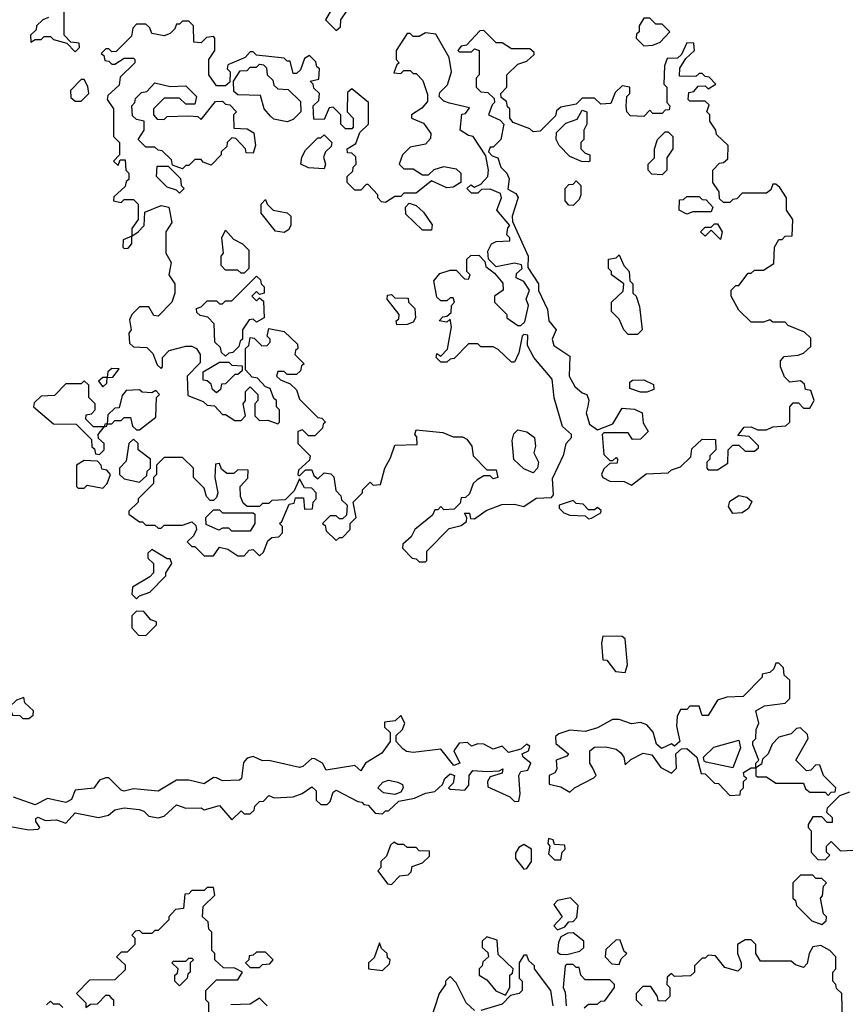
# Model space of a CAD drawing. Extents: x 2769579 to 2883812, y 684207 to 828660.
# Tile 394 of 505: x 2846955 to 2849641, y 778040 to 781245. Entities that reach past the tile are written whole.
import ezdxf

# ---------------------------------------------------------------- set-up
doc = ezdxf.new("R2010")
doc.units = 0

msp = doc.modelspace()

# ---------------------------------------------------------------- linework, layer by layer
at = {"layer": '0CON02XD'}
for points in [[(2847048.3, 781251.7), (2847030, 781245), (2847010, 781225), (2847008.3, 781211.7), (2846990, 781195), (2846991.7, 781171.7), (2847005, 781180), (2847025, 781180), (2847035, 781190), (2847055, 781190), (2847065, 781180), (2847108.3, 781168.3), (2847135, 781140), (2847150, 781155), (2847148.3, 781168.3), (2847121.7, 781171.7), (2847100, 781195), (2847100, 781285)], [(2847985, 781210), (2847998.3, 781221.7), (2848000, 781245), (2848020, 781275), (2848015, 781300), (2847981.7, 781298.3), (2847950, 781245), (2847985, 781210)], [(2848275, 779480), (2848280, 779485), (2848280, 779515), (2848351.7, 779588.3), (2848391.7, 779598.3), (2848408.3, 779611.7), (2848410, 779625), (2848401.7, 779638.3), (2848418.3, 779638.3), (2848421.7, 779621.7), (2848435, 779620), (2848473, 779647), (2848523, 779667), (2848565, 779667.5), (2848595, 779660), (2848635, 779687.5), (2848685, 779690), (2848691.7, 779698.3), (2848688.3, 779751.7), (2848725, 779830), (2848732.5, 779865), (2848750, 779885), (2848750, 779895), (2848720.6, 779920.6), (2848693.6, 780013.6), (2848686.7, 780075), (2848627.5, 780145), (2848607.5, 780185), (2848608.3, 780218.3), (2848595, 780220), (2848590, 780215), (2848579.3, 780160.7), (2848565, 780130), (2848555, 780130), (2848511.7, 780171.7), (2848495, 780180), (2848455, 780180), (2848445, 780190), (2848415, 780190), (2848368.3, 780141.7), (2848355, 780140), (2848345, 780130), (2848325, 780130), (2848310, 780145), (2848311.7, 780158.3), (2848325, 780150), (2848347, 780173), (2848360, 780245), (2848355, 780270), (2848345, 780260), (2848320, 780265), (2848331.7, 780278.3), (2848345, 780280), (2848358.3, 780291.7), (2848360, 780315), (2848370, 780325), (2848365, 780340), (2848355, 780340), (2848345, 780330), (2848325, 780330), (2848311.7, 780341.7), (2848302.5, 780395), (2848321.7, 780418.3), (2848355, 780430), (2848375, 780430), (2848401.7, 780401.7), (2848415, 780400), (2848420, 780415), (2848410, 780425), (2848410, 780465), (2848423, 780477), (2848448.3, 780478.3), (2848468.3, 780458.3), (2848471.7, 780441.7), (2848500, 780420), (2848527, 780387), (2848527.5, 780365), (2848500, 780345), (2848500, 780325), (2848540, 780285), (2848540, 780275), (2848575, 780250), (2848585, 780250), (2848598.3, 780261.7), (2848610, 780315), (2848602.5, 780335), (2848613.3, 780365), (2848595, 780393.3), (2848570, 780405), (2848571.7, 780418.3), (2848590, 780435), (2848587, 780447), (2848565, 780452.5), (2848505, 780440), (2848480, 780465), (2848478.3, 780491.7), (2848490, 780515), (2848505, 780522.5), (2848550, 780525), (2848550, 780535), (2848540, 780545), (2848543, 780567), (2848550, 780575), (2848507.5, 780625), (2848522.5, 780665), (2848519.3, 780679.3), (2848485, 780693.8), (2848457.5, 780692.5), (2848445, 780680), (2848425, 780680), (2848410, 780695), (2848423, 780707), (2848435, 780700), (2848455, 780710), (2848477.5, 780735), (2848480, 780755), (2848471.7, 780801.7), (2848430, 780865), (2848415, 780867.5), (2848387.5, 780885), (2848393, 780937), (2848405, 780940), (2848418.3, 780958.3), (2848353, 780973), (2848335, 780980), (2848320, 780995), (2848321.7, 781008.3), (2848347, 781033), (2848360, 781075), (2848351.7, 781121.7), (2848308.3, 781198.3), (2848275, 781202.5), (2848255, 781190), (2848235, 781190), (2848225, 781200), (2848215, 781200), (2848180, 781145), (2848180, 781115), (2848190, 781105), (2848181.7, 781098.3), (2848171.7, 781071.7), (2848195, 781070), (2848205, 781080), (2848225, 781080), (2848235, 781070), (2848245, 781070), (2848267, 781047), (2848281.7, 781001.7), (2848281.7, 780978.3), (2848263, 780957), (2848230, 780935), (2848230, 780925), (2848268.3, 780908.3), (2848292.5, 780875), (2848291.7, 780858.3), (2848275, 780840), (2848225, 780830), (2848200, 780805), (2848190, 780775), (2848205, 780760), (2848235, 780760), (2848265, 780740), (2848285, 780740), (2848303, 780757), (2848335, 780767.5), (2848375, 780760), (2848390, 780745), (2848390, 780715), (2848365, 780700), (2848345, 780697.5), (2848295, 780720), (2848245, 780680), (2848205, 780680), (2848195, 780670), (2848175, 780670), (2848145, 780650), (2848131.7, 780651.7), (2848120, 780665), (2848120, 780675), (2848088.3, 780708.3), (2848081.7, 780708.3), (2848065, 780690), (2848045, 780690), (2848020, 780715), (2848020, 780735), (2848038.3, 780751.7), (2848040, 780765), (2848050, 780775), (2848048.3, 780798.3), (2848035, 780810), (2848021.7, 780811.7), (2848020, 780825), (2848048.3, 780841.7), (2848061.7, 780878.3), (2848090, 780905), (2848090, 780975), (2848035, 781020), (2848021.7, 781008.3), (2848020, 780945), (2848040, 780925), (2848040, 780895), (2848035, 780890), (2848015, 780890), (2848000, 780905), (2848000, 780935), (2847975, 780960), (2847961.7, 780958.3), (2847945, 780920), (2847911.7, 780921.7), (2847910, 780965), (2847928.3, 780981.7), (2847930, 781005), (2847911.7, 781021.7), (2847910, 781035), (2847900, 781045), (2847928.3, 781051.7), (2847930, 781085), (2847921.7, 781091.7), (2847918.3, 781108.3), (2847898.3, 781128.3), (2847881.7, 781118.3), (2847868.3, 781081.7), (2847855, 781070), (2847845, 781070), (2847835, 781110), (2847825, 781110), (2847815, 781120), (2847725, 781130), (2847715, 781140), (2847705, 781140), (2847688.3, 781121.7), (2847631.7, 781098.3), (2847630, 781085), (2847640, 781075), (2847638.3, 781041.7), (2847625, 781030), (2847595, 781030), (2847570, 781065), (2847570, 781115), (2847590, 781145), (2847590, 781185), (2847585, 781190), (2847563, 781187), (2847545, 781170), (2847521.7, 781171.7), (2847520, 781225), (2847505, 781240), (2847485, 781240), (2847475, 781230), (2847465, 781230), (2847460, 781215), (2847445, 781200), (2847425, 781192.5), (2847385, 781200), (2847378.3, 781218.3), (2847365, 781230), (2847335, 781230), (2847323, 781217), (2847318.3, 781191.7), (2847268.3, 781141.7), (2847255, 781140), (2847245, 781150), (2847235, 781150), (2847220, 781135), (2847228.3, 781128.3), (2847231.7, 781111.7), (2847245, 781110), (2847255, 781100), (2847265, 781100), (2847295, 781120), (2847325, 781120), (2847330, 781115), (2847330, 781105), (2847281.7, 781058.3), (2847278.3, 781031.7), (2847241.7, 780998.3), (2847240, 780985), (2847260, 780955), (2847260, 780865), (2847280, 780845), (2847280, 780805), (2847260, 780785), (2847275, 780770), (2847281.7, 780788.3), (2847298.3, 780788.3), (2847300, 780755), (2847310, 780745), (2847310, 780725), (2847301.7, 780718.3), (2847298.3, 780701.7), (2847261.7, 780668.3), (2847260, 780655), (2847285, 780650), (2847295, 780660), (2847325, 780660), (2847340, 780645), (2847340, 780595), (2847320, 780565), (2847320, 780540), (2847291.7, 780528.3), (2847290, 780505), (2847295, 780500), (2847308.3, 780501.7), (2847320, 780515), (2847320, 780540), (2847340, 780555), (2847360, 780575), (2847361.7, 780618.3), (2847415, 780640), (2847440, 780635), (2847450, 780585), (2847430, 780555), (2847430, 780485), (2847447.5, 780455), (2847440, 780415), (2847460, 780385), (2847460, 780355), (2847450, 780325), (2847405, 780280), (2847391.7, 780281.7), (2847375, 780310), (2847345, 780310), (2847320, 780285), (2847312.5, 780267.5), (2847317.5, 780235), (2847310, 780225), (2847311.7, 780191.7), (2847325, 780180), (2847368.3, 780178.3), (2847388.3, 780158.3), (2847401.7, 780121.7), (2847415, 780110), (2847420, 780115), (2847420, 780145), (2847441.7, 780168.3), (2847495, 780182.5), (2847515, 780182.5), (2847530, 780175), (2847542.5, 780155), (2847541.7, 780128.3), (2847500, 780085), (2847501.7, 780021.7), (2847551.7, 780001.7), (2847565, 779990), (2847588.3, 779988.3), (2847615, 779960), (2847625, 779960), (2847655, 779940), (2847675, 779940), (2847690, 779955), (2847682.5, 779995), (2847690, 780005), (2847690, 780035), (2847705, 780050), (2847730, 780025), (2847730, 780005), (2847720, 779995), (2847720, 779955), (2847735, 779940), (2847761.7, 779941.7), (2847795, 779930), (2847800, 779935), (2847800, 779975), (2847790, 779985), (2847790, 780005), (2847781.7, 780011.7), (2847770, 780045), (2847755, 780050), (2847728.3, 780078.3), (2847711.7, 780081.7), (2847690, 780105), (2847690, 780175), (2847700, 780185), (2847705, 780210), (2847718.3, 780208.3), (2847743, 780183), (2847760, 780185), (2847770, 780195), (2847770, 780205), (2847760, 780215), (2847765, 780240), (2847815, 780230), (2847858.3, 780188.3), (2847860, 780175), (2847851.7, 780168.3), (2847850, 780155), (2847880, 780125), (2847871.7, 780118.3), (2847868.3, 780101.7), (2847855, 780090), (2847825, 780090), (2847815, 780100), (2847795, 780100), (2847790, 780085), (2847803, 780073), (2847835, 780060), (2847855, 780040), (2847865, 780010), (2847925, 779950), (2847938.3, 779948.3), (2847950, 779935), (2847941.7, 779928.3), (2847940, 779915), (2847915, 779890), (2847895, 779890), (2847875, 779910), (2847860, 779905), (2847860, 779865), (2847900, 779825), (2847898.3, 779811.7), (2847861.7, 779778.3), (2847860, 779765), (2847865, 779760), (2847885, 779780), (2847905, 779780), (2847911.7, 779761.7), (2847925, 779750), (2847945, 779770), (2847967, 779767), (2847977, 779757), (2847983, 779713), (2848000, 779695), (2848001.7, 779681.7), (2848020, 779665), (2848018.3, 779631.7), (2848005, 779620), (2847995, 779620), (2847985, 779630), (2847965, 779630), (2847940, 779605), (2847948.3, 779598.3), (2847951.7, 779581.7), (2847985, 779550), (2847995, 779560), (2848005, 779560), (2848030, 779585), (2848030, 779605), (2848050, 779625), (2848040, 779675), (2848070, 779705), (2848070, 779715), (2848095, 779740), (2848105, 779730), (2848128.3, 779731.7), (2848142.5, 779785), (2848161.7, 779818.3), (2848175, 779860), (2848248.3, 779861.7), (2848247, 779887), (2848240, 779895), (2848245, 779910), (2848331.7, 779901.7), (2848365, 779886.7), (2848395, 779887.5), (2848409.3, 779879.3), (2848426.4, 779856.4), (2848430, 779825), (2848475, 779780), (2848505, 779780), (2848510, 779755), (2848495, 779750), (2848485, 779760), (2848465, 779760), (2848443, 779747), (2848430, 779735), (2848418.3, 779701.7), (2848405, 779690), (2848391.7, 779688.3), (2848388.3, 779671.7), (2848368.3, 779651.7), (2848335, 779650), (2848325, 779660), (2848315, 779650), (2848305, 779650), (2848298.3, 779631.7), (2848240, 779585), (2848228.3, 779561.7), (2848201.7, 779538.3), (2848200, 779525), (2848231.7, 779491.7), (2848245, 779490), (2848255, 779480), (2848275, 779480)], [(2848985, 781160), (2849015, 781162.5), (2849038.3, 781171.7), (2849070, 781205), (2849045, 781230), (2849025, 781230), (2849005, 781250), (2848985, 781250), (2848970, 781225), (2848970, 781205), (2848961.7, 781198.3), (2848960, 781185), (2848985, 781160)], [(2848945, 779730), (2848993, 779767), (2849065, 779770), (2849075, 779780), (2849105, 779790), (2849138.3, 779821.7), (2849141.7, 779848.3), (2849175, 779880), (2849218.3, 779878.3), (2849220, 779845), (2849200, 779825), (2849200, 779815), (2849190, 779805), (2849190, 779785), (2849195, 779780), (2849225, 779780), (2849258.3, 779801.7), (2849260, 779845), (2849275, 779860), (2849295, 779860), (2849315, 779840), (2849345, 779840), (2849358.3, 779851.7), (2849358.3, 779858.3), (2849328.3, 779888.3), (2849291.7, 779891.7), (2849311.7, 779918.3), (2849335, 779920), (2849355, 779910), (2849385, 779910), (2849405, 779920), (2849447, 779923), (2849460, 779935), (2849460, 779985), (2849471.7, 779998.3), (2849488.3, 779998.3), (2849505, 779980), (2849525, 779980), (2849540, 780005), (2849528.3, 780038.3), (2849511.7, 780041.7), (2849508.3, 780058.3), (2849495, 780070), (2849460, 780065), (2849443, 780083), (2849430, 780115), (2849430, 780135), (2849441.7, 780148.3), (2849487, 780153), (2849505, 780160), (2849528.3, 780181.7), (2849528.3, 780208.3), (2849508.3, 780228.3), (2849455, 780250), (2849445, 780260), (2849405, 780260), (2849395, 780267.5), (2849375, 780260), (2849335, 780260), (2849295, 780300), (2849270, 780345), (2849270, 780365), (2849285, 780380), (2849295, 780380), (2849325, 780420), (2849335, 780420), (2849345, 780430), (2849375, 780430), (2849408.3, 780451.7), (2849410, 780505), (2849425, 780530), (2849435, 780530), (2849445, 780540), (2849468.3, 780541.7), (2849470, 780595), (2849450, 780625), (2849450, 780665), (2849428.3, 780698.3), (2849415, 780710), (2849405, 780710), (2849398.3, 780691.7), (2849385, 780680), (2849305, 780680), (2849288.3, 780661.7), (2849275, 780660), (2849265, 780650), (2849245, 780650), (2849231.7, 780661.7), (2849230, 780685), (2849210, 780715), (2849210, 780755), (2849231.7, 780778.3), (2849245, 780780), (2849258.3, 780791.7), (2849260, 780835), (2849221.7, 780871.7), (2849220, 780885), (2849200, 780915), (2849200, 780935), (2849190, 780945), (2849198.3, 780968.3), (2849185, 780980), (2849135, 780980), (2849130, 780985), (2849131.7, 781008.3), (2849148.3, 781011.7), (2849161.7, 781028.3), (2849185, 781030), (2849195, 781020), (2849220, 781035), (2849198.3, 781058.3), (2849185, 781060), (2849175, 781070), (2849165, 781070), (2849155, 781060), (2849101.7, 781061.7), (2849103, 781087), (2849121.7, 781118.3), (2849150, 781145), (2849148.3, 781168.3), (2849125, 781170), (2849108.3, 781131.7), (2849095, 781120), (2849061.7, 781118.3), (2849052.5, 781095), (2849050, 781035), (2849060, 781025), (2849060, 780975), (2849070, 780965), (2849068.3, 780951.7), (2849055, 780950), (2849045, 780940), (2849015, 780940), (2849005, 780950), (2848985, 780930), (2848941.7, 780931.7), (2848930, 780945), (2848927.5, 780965), (2848930, 780995), (2848940, 781005), (2848940, 781025), (2848915, 781030), (2848891.7, 781008.3), (2848878.3, 780971.7), (2848845, 780970), (2848825, 780990), (2848785, 780990), (2848765, 780970), (2848715, 780960), (2848701.7, 780948.3), (2848698.3, 780931.7), (2848648.3, 780881.7), (2848625, 780880), (2848615, 780890), (2848560.7, 780910.7), (2848550, 780925), (2848550, 780955), (2848541.7, 780961.7), (2848538.3, 780978.3), (2848521.7, 780991.7), (2848520, 781005), (2848540, 781025), (2848540, 781065), (2848575, 781100), (2848605, 781110), (2848628.3, 781131.7), (2848628.3, 781138.3), (2848615, 781150), (2848555, 781150), (2848525, 781170), (2848505, 781170), (2848465, 781210), (2848451.7, 781208.3), (2848408.3, 781161.7), (2848391.7, 781158.3), (2848380, 781145), (2848385, 781140), (2848425, 781140), (2848435, 781150), (2848450, 781145), (2848450, 781065), (2848440, 781055), (2848440, 781025), (2848455, 781010), (2848478.3, 781008.3), (2848498.3, 780988.3), (2848500, 780975), (2848491.7, 780968.3), (2848480, 780935), (2848518.3, 780918.3), (2848530, 780905), (2848520, 780855), (2848495, 780830), (2848485, 780830), (2848480, 780815), (2848491.7, 780801.7), (2848510, 780795), (2848520, 780765), (2848540, 780745), (2848547, 780727), (2848543, 780693), (2848569.3, 780679.3), (2848576.4, 780666.4), (2848557.5, 780605), (2848558.3, 780588.3), (2848608.8, 780475), (2848608.3, 780438.3), (2848642.5, 780385), (2848643, 780363), (2848671.7, 780301.7), (2848676.7, 780265), (2848700, 780235), (2848686.7, 780205), (2848692.5, 780185), (2848745, 780150), (2848742.5, 780085), (2848760.7, 780050.7), (2848785, 780030), (2848800, 780025), (2848806.7, 780006.7), (2848803, 779987), (2848797.5, 779965), (2848808.3, 779928.3), (2848835, 779910), (2848885, 779930), (2848915, 779980), (2848955, 779977.5), (2848980, 779965), (2848983, 779933), (2849000, 779905), (2848975, 779880), (2848948.3, 779878.3), (2848935, 779900), (2848855, 779900), (2848850, 779895), (2848855, 779830), (2848875, 779810), (2848885, 779810), (2848895, 779820), (2848900, 779815), (2848898.3, 779801.7), (2848875, 779800), (2848855, 779782.5), (2848847.5, 779765), (2848852.5, 779755), (2848875, 779742.5), (2848921.7, 779741.7), (2848945, 779730)], [(2847825, 780912.5), (2847781.2, 780921.2), (2847770.7, 780930.7), (2847750, 780955), (2847738.3, 780998.3), (2847665, 781000), (2847651.7, 781011.7), (2847650, 781045), (2847671.7, 781078.3), (2847695, 781080), (2847705, 781090), (2847725, 781090), (2847735, 781100), (2847748.3, 781098.3), (2847758.3, 781088.3), (2847760, 781065), (2847778.3, 781048.3), (2847781.7, 781031.7), (2847795, 781020), (2847828.3, 781018.3), (2847868.3, 780978.3), (2847870, 780945), (2847845, 780920), (2847825, 780912.5)], [(2847155, 780980), (2847180, 781005), (2847177, 781027), (2847165, 781050), (2847155, 781050), (2847120, 781015), (2847121.7, 780991.7), (2847135, 780980), (2847155, 780980)], [(2847485, 780760), (2847451.7, 780771.7), (2847448.3, 780788.3), (2847418.3, 780818.3), (2847405, 780820), (2847395, 780830), (2847365, 780830), (2847340, 780855), (2847360, 780885), (2847360, 780915), (2847335, 780920), (2847321.7, 780931.7), (2847320, 780965), (2847330, 780975), (2847331.7, 780988.3), (2847351.7, 781008.3), (2847368.3, 781011.7), (2847395, 781040), (2847445, 781027.5), (2847495, 781030), (2847530, 780995), (2847525, 780970), (2847495, 780970), (2847475, 780990), (2847425, 780990), (2847390, 780955), (2847390, 780935), (2847401.7, 780921.7), (2847425, 780920), (2847435, 780930), (2847505, 780932.5), (2847535, 780930), (2847545, 780920), (2847591.7, 780978.3), (2847615, 780980), (2847625, 780970), (2847638.3, 780968.3), (2847660, 780945), (2847650, 780935), (2847651.7, 780891.7), (2847695, 780890), (2847717, 780877), (2847722.5, 780835), (2847715, 780810), (2847691.7, 780811.7), (2847690, 780825), (2847658.3, 780858.3), (2847645, 780860), (2847630, 780845), (2847628.3, 780831.7), (2847610, 780815), (2847610, 780805), (2847578.3, 780771.7), (2847551.7, 780781.7), (2847545, 780790), (2847525, 780790), (2847505, 780770), (2847495, 780770), (2847485, 780760)], [(2848805, 780782.5), (2848783, 780783), (2848745, 780800), (2848710, 780835), (2848700, 780855), (2848701.7, 780878.3), (2848731.7, 780908.3), (2848768.3, 780921.7), (2848785, 780950), (2848800, 780945), (2848800, 780905), (2848790, 780885), (2848790, 780855), (2848780, 780845), (2848780, 780825), (2848795, 780810), (2848810, 780805), (2848810, 780785), (2848805, 780782.5)], [(2847945, 780760), (2847895, 780762.5), (2847870, 780775), (2847873, 780797), (2847885, 780820), (2847925, 780860), (2847935, 780860), (2847945, 780870), (2847970, 780845), (2847968.3, 780831.7), (2847950, 780815), (2847943, 780797), (2847950, 780775), (2847945, 780760)], [(2849045, 780740), (2849011.7, 780741.7), (2849000, 780755), (2849000, 780775), (2849020, 780795), (2849020, 780825), (2849030, 780855), (2849055, 780880), (2849065, 780880), (2849080, 780865), (2849080, 780825), (2849060, 780795), (2849060, 780755), (2849045, 780740)], [(2847475, 780680), (2847465, 780690), (2847435, 780700), (2847400, 780735), (2847401.7, 780768.3), (2847438.3, 780768.3), (2847478.3, 780728.3), (2847480, 780705), (2847490, 780695), (2847475, 780680)], [(2848755, 780640), (2848741.7, 780641.7), (2848730, 780655), (2848730, 780695), (2848741.7, 780708.3), (2848755, 780710), (2848765, 780720), (2848780, 780705), (2848780, 780675), (2848775, 780660), (2848755, 780640)], [(2847815, 780552.5), (2847787, 780557), (2847740, 780615), (2847740, 780645), (2847755, 780660), (2847760, 780645), (2847780, 780625), (2847825, 780616.7), (2847837.5, 780605), (2847837.5, 780575), (2847829.3, 780560.7), (2847815, 780552.5)], [(2848295, 780560), (2848265, 780560), (2848211.7, 780611.7), (2848210, 780635), (2848221.7, 780648.3), (2848245, 780640), (2848268.3, 780618.3), (2848297, 780577), (2848295, 780560)], [(2849125, 780612.5), (2849100, 780625), (2849101.7, 780658.3), (2849115, 780660), (2849125, 780670), (2849165, 780670), (2849175, 780660), (2849188.3, 780658.3), (2849210, 780635), (2849205, 780620), (2849145, 780620), (2849125, 780612.5)], [(2849235, 780530), (2849205, 780560), (2849185, 780540), (2849170, 780555), (2849185, 780570), (2849205, 780570), (2849215, 780580), (2849225, 780580), (2849240, 780555), (2849235, 780530)], [(2847685, 780420), (2847675, 780420), (2847665, 780430), (2847625, 780430), (2847610, 780445), (2847610, 780475), (2847617.5, 780485), (2847612.5, 780535), (2847625, 780560), (2847650.7, 780530.7), (2847680, 780515), (2847700, 780495), (2847700, 780435), (2847685, 780420)], [(2848965, 780220), (2848935, 780220), (2848920, 780235), (2848905, 780270), (2848880, 780295), (2848880, 780325), (2848918.3, 780361.7), (2848920, 780385), (2848880, 780415), (2848880, 780425), (2848870, 780435), (2848870, 780465), (2848895, 780470), (2848905, 780480), (2848920, 780445), (2848937.5, 780425), (2848940, 780395), (2848950, 780385), (2848950, 780355), (2848960, 780345), (2848971.7, 780311.7), (2848980, 780235), (2848965, 780220)], [(2847625, 780150), (2847611.7, 780161.7), (2847608.3, 780178.3), (2847590, 780195), (2847587.5, 780255), (2847567, 780277), (2847541.7, 780281.7), (2847531.7, 780291.7), (2847530, 780305), (2847545, 780310), (2847565, 780330), (2847595, 780330), (2847605, 780320), (2847615, 780320), (2847625, 780330), (2847645, 780330), (2847725, 780410), (2847738.3, 780398.3), (2847740, 780385), (2847750, 780375), (2847750, 780355), (2847735, 780350), (2847725, 780360), (2847710, 780345), (2847725, 780330), (2847735, 780340), (2847748.3, 780328.3), (2847750, 780275), (2847725, 780260), (2847715, 780270), (2847701.7, 780268.3), (2847680, 780235), (2847680, 780205), (2847671.7, 780198.3), (2847668.3, 780181.7), (2847648.3, 780161.7), (2847635, 780160), (2847625, 780150)], [(2848181.7, 780251.7), (2848180, 780265), (2848188.3, 780271.7), (2848190, 780285), (2848150, 780335), (2848151.7, 780348.3), (2848165, 780350), (2848175, 780340), (2848218.3, 780338.3), (2848220, 780325), (2848240, 780305), (2848242.5, 780275), (2848235, 780260), (2848215, 780252.5), (2848181.7, 780251.7)], [(2847595, 780030), (2847581.7, 780041.7), (2847578.3, 780058.3), (2847565, 780070), (2847551.7, 780071.7), (2847551.7, 780098.3), (2847605, 780130), (2847635, 780130), (2847645, 780120), (2847678.3, 780118.3), (2847678.3, 780101.7), (2847665, 780090), (2847655, 780090), (2847625, 780060), (2847611.7, 780058.3), (2847608.3, 780041.7), (2847595, 780030)], [(2847225, 780050), (2847238.3, 780061.7), (2847240, 780080), (2847258.3, 780081.7), (2847278.3, 780108.3), (2847255, 780110), (2847241.7, 780098.3), (2847240, 780080), (2847225, 780080), (2847211.7, 780068.3), (2847225, 780050)], [(2847215, 779830), (2847230, 779845), (2847230, 779865), (2847211.7, 779881.7), (2847210, 779895), (2847230, 779920), (2847238.3, 779921.7), (2847240, 779930), (2847255, 779930), (2847265, 779940), (2847285, 779940), (2847295, 779950), (2847315, 779950), (2847321.7, 779921.7), (2847335, 779910), (2847345, 779910), (2847398.3, 779951.7), (2847400, 780015), (2847410, 780025), (2847398.3, 780038.3), (2847385, 780030), (2847353, 780033), (2847345, 780040), (2847301.7, 780038.3), (2847288.3, 780021.7), (2847278.3, 779981.7), (2847265, 779980), (2847241.7, 779958.3), (2847240, 779930), (2847231.7, 779928.3), (2847230, 779920), (2847195, 779920), (2847170, 779945), (2847171.7, 779958.3), (2847188.3, 779961.7), (2847200, 779975), (2847200, 779995), (2847180, 780015), (2847180, 780055), (2847165, 780070), (2847155, 780060), (2847105, 780060), (2847068.3, 780021.7), (2847025, 780020), (2847001.7, 779998.3), (2847000, 779985), (2847065, 779930), (2847138.3, 779928.3), (2847188.3, 779878.3), (2847190, 779855), (2847198.3, 779848.3), (2847201.7, 779831.7), (2847215, 779830)], [(2848995, 780032.5), (2848975, 780032.5), (2848940, 780045), (2848940, 780065), (2848948.3, 780071.7), (2848985, 780072.5), (2849017, 780057), (2849018.3, 780041.7), (2848995, 780032.5)], [(2848625, 779770), (2848595, 779782.5), (2848563, 779813), (2848557.5, 779875), (2848563, 779897), (2848575, 779910), (2848605, 779903.3), (2848630, 779885), (2848633, 779857), (2848627.5, 779835), (2848642.5, 779805), (2848640, 779785), (2848625, 779770)], [(2847345, 779740), (2847368.3, 779761.7), (2847370, 779775), (2847380, 779785), (2847380, 779815), (2847340, 779845), (2847340, 779865), (2847325, 779880), (2847310, 779865), (2847301.7, 779808.3), (2847280, 779785), (2847280, 779765), (2847295, 779750), (2847345, 779740)], [(2847225, 779720), (2847240, 779735), (2847250, 779765), (2847238.3, 779778.3), (2847221.7, 779781.7), (2847220, 779795), (2847208.3, 779808.3), (2847165, 779810), (2847140, 779795), (2847140, 779725), (2847145, 779720), (2847165, 779720), (2847175, 779730), (2847225, 779720)], [(2847735, 779500), (2847748.3, 779511.7), (2847761.7, 779548.3), (2847775, 779560), (2847798.3, 779561.7), (2847810, 779575), (2847810, 779595), (2847800, 779605), (2847808.3, 779611.7), (2847831.7, 779668.3), (2847848.3, 779671.7), (2847851.7, 779688.3), (2847878.3, 779688.3), (2847881.7, 779651.7), (2847907, 779653), (2847910, 779675), (2847920, 779685), (2847920, 779705), (2847905, 779720), (2847881.7, 779721.7), (2847865, 779750), (2847848.3, 779711.7), (2847818.3, 779681.7), (2847775, 779680), (2847765, 779670), (2847745, 779670), (2847735, 779660), (2847695, 779660), (2847681.7, 779671.7), (2847673, 779693), (2847672.5, 779725), (2847697, 779753), (2847698.3, 779778.3), (2847665, 779780), (2847651.7, 779768.3), (2847628.3, 779768.3), (2847611.7, 779781.7), (2847605, 779800), (2847591.7, 779798.3), (2847590, 779755), (2847600, 779705), (2847595, 779690), (2847585, 779680), (2847575, 779680), (2847563, 779693), (2847555, 779720), (2847520, 779755), (2847520, 779785), (2847485, 779820), (2847425, 779820), (2847400, 779795), (2847400, 779765), (2847390, 779755), (2847390, 779735), (2847340, 779685), (2847340, 779675), (2847310, 779645), (2847310, 779635), (2847345, 779610), (2847355, 779610), (2847365, 779600), (2847395, 779600), (2847405, 779590), (2847415, 779590), (2847425, 779600), (2847485, 779600), (2847515, 779610), (2847528.3, 779598.3), (2847530, 779585), (2847520, 779565), (2847500, 779545), (2847515, 779530), (2847525, 779530), (2847555, 779500), (2847585, 779500), (2847605, 779527.5), (2847631.7, 779521.7), (2847665, 779500), (2847685, 779500), (2847701.7, 779518.3), (2847715, 779520), (2847735, 779500)], [(2849275, 779637.5), (2849260.7, 779660.7), (2849265, 779677.5), (2849295, 779696.7), (2849320.7, 779690.7), (2849336.4, 779676.4), (2849325.9, 779654.1), (2849305, 779640), (2849275, 779637.5)], [(2847705, 779580), (2847645, 779580), (2847635, 779590), (2847615, 779590), (2847603, 779583), (2847561.7, 779601.7), (2847560, 779625), (2847585, 779650), (2847605, 779650), (2847615, 779640), (2847715, 779640), (2847720, 779635), (2847720, 779605), (2847705, 779580)], [(2848805, 779620), (2848815, 779622.5), (2848845, 779640), (2848847, 779647), (2848835, 779657.5), (2848825, 779650), (2848805, 779650), (2848788.3, 779668.3), (2848765, 779670), (2848755, 779680), (2848710, 779665), (2848710, 779655), (2848725, 779640), (2848745, 779632.5), (2848795, 779630), (2848805, 779620)], [(2847335, 779360), (2847345, 779370), (2847378.3, 779381.7), (2847430, 779435), (2847430, 779445), (2847450, 779475), (2847445, 779490), (2847435, 779490), (2847385, 779520), (2847371.7, 779508.3), (2847371.7, 779491.7), (2847390, 779475), (2847390, 779445), (2847378.3, 779431.7), (2847321.7, 779398.3), (2847320, 779375), (2847335, 779360)], [(2847365, 779240), (2847400, 779275), (2847400, 779285), (2847381.7, 779291.7), (2847358.3, 779318.3), (2847335, 779320), (2847320, 779305), (2847320, 779265), (2847341.7, 779241.7), (2847365, 779240)], [(2848925, 779120), (2848932.5, 779145), (2848925, 779230), (2848915, 779237.5), (2848851.7, 779238.3), (2848847.5, 779215), (2848851.7, 779161.7), (2848865, 779160), (2848893, 779123), (2848925, 779120)], [(2849585, 778720), (2849595, 778730), (2849608.3, 778731.7), (2849610, 778745), (2849570, 778785), (2849558.3, 778818.3), (2849545, 778820), (2849528.3, 778801.7), (2849515, 778800), (2849480, 778835), (2849520, 778905), (2849518.3, 778918.3), (2849495, 778940), (2849481.7, 778938.3), (2849465, 778920), (2849425, 778910), (2849403, 778887), (2849390, 778855), (2849371.7, 778838.3), (2849368.3, 778821.7), (2849350, 778810), (2849350, 778825), (2849360, 778835), (2849340, 778885), (2849340, 778895), (2849350, 778905), (2849351.2, 778935), (2849360, 778955), (2849350, 778995), (2849378.3, 779011.7), (2849445, 779020), (2849460, 779035), (2849460, 779095), (2849441.7, 779111.7), (2849440, 779135), (2849425, 779150), (2849415, 779150), (2849408.3, 779131.7), (2849395, 779120), (2849370, 779115), (2849370, 779105), (2849308.3, 779041.7), (2849255, 779040), (2849225, 779030), (2849195, 778980), (2849175, 778980), (2849165, 779010), (2849135, 779010), (2849125, 779000), (2849105, 779000), (2849093.6, 778976.4), (2849091.2, 778945), (2849102.5, 778895), (2849085, 778880), (2849075, 778887.5), (2849043, 778873), (2849026.4, 778886.4), (2849015.7, 778925.7), (2848995, 778950), (2848975, 778957.5), (2848945, 778953.3), (2848905, 778967.5), (2848883, 778967), (2848835, 778940), (2848795, 778927.5), (2848745, 778932), (2848709.3, 778920.7), (2848698.3, 778911.7), (2848699.3, 778889.3), (2848740, 778855), (2848735, 778847.5), (2848700, 778835), (2848702.5, 778805), (2848696.1, 778793.9), (2848677.5, 778785), (2848677, 778757), (2848715, 778747.5), (2848745, 778730), (2848760, 778745), (2848823, 778777), (2848830, 778785), (2848819.2, 778809.2), (2848810, 778825), (2848810, 778865), (2848825, 778876.7), (2848861.7, 778878.3), (2848895, 778870), (2848909.3, 778859.3), (2848920, 778845), (2848925, 778820), (2848943, 778837), (2848983, 778857), (2849011.7, 778851.7), (2849040.7, 778810.7), (2849075, 778792.5), (2849091.7, 778808.3), (2849090, 778855), (2849108.3, 778871.7), (2849125, 778872.5), (2849157.5, 778845), (2849171.7, 778791.7), (2849185, 778790), (2849215, 778760), (2849228.3, 778758.3), (2849265, 778720), (2849298.3, 778721.7), (2849300, 778735), (2849310, 778745), (2849310, 778765), (2849320, 778775), (2849311.7, 778781.7), (2849310, 778795), (2849335, 778810), (2849350, 778810), (2849350, 778785), (2849355, 778780), (2849385, 778780), (2849415, 778760), (2849505, 778760), (2849511.7, 778741.7), (2849525, 778730), (2849575, 778730), (2849585, 778720)], [(2846985, 778970), (2846998.3, 778981.7), (2847000, 778995), (2846971.7, 779021.7), (2846968.3, 779038.3), (2846945, 779030), (2846921.7, 779008.3), (2846931.7, 778981.7), (2846955, 778980), (2846965, 778970), (2846985, 778970)], [(2846925, 778618.8), (2846985, 778607.5), (2847015, 778610), (2847020, 778615), (2847007.5, 778635), (2847007.5, 778645), (2847015, 778648.8), (2847038.3, 778638.3), (2847075, 778640), (2847105, 778630), (2847135, 778663.8), (2847211.7, 778648.3), (2847243.8, 778656.2), (2847265, 778673.3), (2847295, 778680), (2847343.9, 778673.9), (2847358.8, 778668.8), (2847375, 778652.5), (2847405, 778646.7), (2847425, 778652.5), (2847465, 778688.8), (2847495, 778678.8), (2847545, 778680), (2847555, 778672.5), (2847605, 778687.5), (2847645, 778640), (2847675, 778670), (2847685, 778660), (2847705, 778660), (2847718.3, 778671.7), (2847720, 778685), (2847735, 778700), (2847748.3, 778701.7), (2847765, 778720), (2847782.5, 778712.5), (2847845, 778715.8), (2847874.2, 778725.8), (2847905, 778747.5), (2847920, 778735), (2847920, 778705), (2847935, 778690), (2847955, 778690), (2847965, 778700), (2847975, 778730), (2847985, 778737.5), (2848055, 778700), (2848068.3, 778698.3), (2848075, 778690), (2848088.3, 778688.3), (2848111.7, 778661.7), (2848135, 778660), (2848145, 778670), (2848155, 778670), (2848188.3, 778701.7), (2848239.3, 778710.7), (2848275, 778727.5), (2848305, 778732.5), (2848330, 778755), (2848337.5, 778775), (2848355, 778790), (2848370, 778785), (2848365, 778760), (2848350, 778745), (2848355, 778740), (2848403, 778737), (2848416.4, 778753.6), (2848416.7, 778785), (2848428.8, 778801.2), (2848475, 778797.5), (2848515, 778800), (2848527, 778807), (2848525, 778792.5), (2848485, 778780), (2848476.7, 778765), (2848477.5, 778747.5), (2848550, 778715), (2848565, 778700), (2848578.3, 778701.7), (2848583.3, 778725), (2848578.8, 778785), (2848585, 778797.5), (2848607.7, 778802.3), (2848617.5, 778825), (2848592.5, 778845), (2848590, 778855), (2848610, 778865), (2848615, 778880), (2848603.6, 778886.4), (2848585, 778870), (2848545, 778860), (2848525, 778880), (2848495, 778870), (2848465, 778886.7), (2848445, 778887.5), (2848425, 778880), (2848411.7, 778891.7), (2848385, 778890), (2848367.5, 778865), (2848386.7, 778825), (2848367, 778817), (2848325, 778870), (2848235, 778860), (2848213, 778863), (2848201.7, 778871.7), (2848180, 778895), (2848180, 778915), (2848200, 778935), (2848207.5, 778955), (2848195, 778980), (2848177, 778963), (2848141.7, 778958.3), (2848141.7, 778941.7), (2848160, 778925), (2848160, 778895), (2848133, 778857), (2848080, 778825), (2848065, 778800), (2848045, 778817.5), (2847951.7, 778801.7), (2847940, 778825), (2847915, 778838.8), (2847905, 778840), (2847876.1, 778813.9), (2847865, 778811.2), (2847765, 778833.3), (2847745, 778832.5), (2847715, 778846.7), (2847695, 778841.2), (2847683, 778827), (2847676.7, 778775), (2847670.3, 778769.7), (2847615, 778767.5), (2847595, 778776.7)], [(2849275, 778810), (2849188.3, 778828.3), (2849181.7, 778831.7), (2849180, 778845), (2849213, 778877), (2849295, 778900), (2849300, 778875), (2849275, 778810)], [(2847595, 778776.7), (2847585, 778778.8), (2847555, 778757.5), (2847505, 778770), (2847465, 778770), (2847405, 778734.2), (2847325, 778741.2), (2847295, 778733.8), (2847285, 778736.7), (2847245, 778777.5), (2847235, 778777.5), (2847215, 778770), (2847196.2, 778743.8), (2847135, 778736.7), (2847123.4, 778706.6), (2847105, 778696.9), (2847045, 778710), (2847005, 778689.4), (2846935, 778713.8)], [(2848175, 778722.5), (2848138.3, 778728.3), (2848120, 778745), (2848136.4, 778763.6), (2848155, 778770), (2848185, 778763.3), (2848200, 778755), (2848202.5, 778745), (2848195, 778730), (2848175, 778722.5)], [(2849655, 778730), (2849621.7, 778718.3), (2849581.7, 778678.3), (2849580, 778665), (2849598.3, 778648.3), (2849598.3, 778631.7), (2849581.7, 778631.7), (2849565, 778650), (2849535, 778650), (2849520, 778625), (2849520, 778615), (2849530, 778605), (2849530, 778535), (2849551.7, 778511.7), (2849575, 778510)], [(2848165, 778430), (2848191.7, 778458.3), (2848218.3, 778461.7), (2848228.3, 778471.7), (2848231.7, 778488.3), (2848265, 778500), (2848288.3, 778521.7), (2848288.3, 778538.3), (2848255, 778540), (2848245, 778550), (2848215, 778550), (2848205, 778560), (2848185, 778560), (2848171.7, 778568.3), (2848161.7, 778558.3), (2848148.3, 778521.7), (2848130, 778505), (2848130, 778485), (2848120, 778475), (2848151.7, 778431.7), (2848165, 778430)], [(2848595, 778480), (2848605, 778482.5), (2848620, 778505), (2848620, 778545), (2848595, 778560), (2848579.3, 778550.7), (2848568.3, 778531.7), (2848567.5, 778515), (2848595, 778480)], [(2848715, 778510), (2848720, 778535), (2848730, 778545), (2848728.3, 778558.3), (2848695, 778560), (2848690, 778575), (2848675, 778580), (2848673.6, 778563.6), (2848680, 778555), (2848675, 778530), (2848695, 778510), (2848715, 778510)], [(2849575, 778510), (2849590, 778525), (2849580, 778535), (2849580, 778555), (2849595, 778570), (2849625, 778540), (2849668.3, 778541.7)], [(2849565, 778300), (2849578.3, 778311.7), (2849580, 778325), (2849570, 778335), (2849560, 778385), (2849567, 778393), (2849570, 778425), (2849580, 778435), (2849565, 778450), (2849545, 778450), (2849535, 778460), (2849495, 778460), (2849470, 778435), (2849470, 778385), (2849478.3, 778378.3), (2849481.7, 778361.7), (2849531.7, 778311.7), (2849565, 778300)], [(2847570, 777945), (2847570, 778045), (2847560, 778055), (2847560, 778085), (2847595, 778120), (2847665, 778120), (2847680, 778145), (2847655, 778157.5), (2847618.3, 778158.3), (2847590, 778185), (2847590, 778205), (2847580, 778215), (2847580, 778275), (2847570, 778285), (2847568.3, 778308.3), (2847550, 778325), (2847551.7, 778358.3), (2847590, 778395), (2847585, 778420), (2847565, 778420), (2847555, 778410), (2847515, 778410), (2847505, 778400), (2847491.7, 778398.3), (2847488.3, 778351.7), (2847461.7, 778348.3), (2847440, 778325), (2847440, 778315), (2847405, 778280), (2847395, 778280), (2847385, 778270), (2847355, 778270), (2847345, 778280), (2847331.7, 778278.3), (2847320, 778265), (2847330, 778255), (2847330, 778235), (2847305, 778210), (2847285, 778210), (2847270, 778195), (2847298.3, 778168.3), (2847298.3, 778151.7), (2847265, 778120), (2847181.7, 778118.3), (2847140, 778075), (2847170, 778045), (2847170, 778030)], [(2848705, 778282.5), (2848728.3, 778291.7), (2848741.7, 778308.3), (2848755, 778310), (2848767, 778323), (2848771.7, 778361.7), (2848747, 778387), (2848705, 778377.5), (2848692.5, 778365), (2848720, 778325), (2848692.5, 778295), (2848705, 778282.5)], [(2848735, 778202.5), (2848777, 778213), (2848790, 778225), (2848790, 778245), (2848755, 778272.5), (2848738.3, 778271.7), (2848715, 778260), (2848708.3, 778241.7), (2848705, 778210), (2848713, 778203), (2848735, 778202.5)], [(2848135, 778150), (2848158.3, 778171.7), (2848160, 778185), (2848151.7, 778191.7), (2848150, 778205), (2848131.7, 778221.7), (2848125, 778240), (2848108.3, 778191.7), (2848090, 778175), (2848090, 778155), (2848135, 778150)], [(2848535, 778070), (2848550, 778095), (2848550, 778135), (2848558.3, 778141.7), (2848560, 778155), (2848511.7, 778201.7), (2848508.3, 778248.3), (2848475, 778260), (2848460, 778245), (2848460, 778225), (2848478.3, 778208.3), (2848480, 778195), (2848461.7, 778178.3), (2848460, 778165), (2848450, 778155), (2848450, 778135), (2848475, 778120), (2848503.6, 778083.6), (2848535, 778070)], [(2848905, 778170), (2848911.7, 778188.3), (2848930, 778205), (2848921.7, 778211.7), (2848908.3, 778248.3), (2848895, 778250), (2848861.7, 778218.3), (2848860, 778195), (2848881.7, 778171.7), (2848905, 778170)], [(2849631.7, 777981.7), (2849630, 778075), (2849611.7, 778091.7), (2849610, 778105), (2849600, 778115), (2849600, 778145), (2849610, 778155), (2849610, 778195), (2849590, 778215), (2849561.7, 778231.7), (2849535, 778227.5), (2849523.3, 778205), (2849517, 778173), (2849505, 778160), (2849478.3, 778168.3), (2849465, 778180), (2849365, 778180), (2849350, 778205), (2849350, 778235), (2849335, 778250), (2849315, 778250), (2849290, 778235), (2849290, 778205), (2849302.5, 778175), (2849301.7, 778158.3), (2849291.7, 778148.3), (2849249.3, 778159.3), (2849218.3, 778198.3), (2849195, 778200), (2849185, 778190), (2849175, 778190), (2849150, 778165), (2849150, 778145), (2849137, 778133), (2849085, 778130), (2849075, 778140), (2849061.7, 778128.3), (2849060, 778105), (2849070, 778095), (2849070, 778065), (2849055, 778050), (2849031.7, 778051.7), (2849030, 778065), (2849008.3, 778098.3), (2848981.7, 778098.3), (2848960, 778075), (2848960, 778055), (2848980, 778035)], [(2847735, 778160), (2847745, 778170), (2847768.3, 778171.7), (2847780, 778185), (2847755, 778210), (2847725, 778210), (2847715, 778200), (2847701.7, 778198.3), (2847700, 778185), (2847690, 778175), (2847705, 778160), (2847735, 778160)], [(2847475, 778100), (2847460, 778115), (2847460, 778135), (2847468.3, 778141.7), (2847470, 778155), (2847450, 778175), (2847455, 778180), (2847495, 778180), (2847505, 778190), (2847515, 778190), (2847520, 778185), (2847510, 778175), (2847510, 778145), (2847501.7, 778138.3), (2847500, 778125), (2847475, 778100)], [(2848690, 778035), (2848682.5, 778085), (2848630, 778155), (2848630, 778165), (2848611.7, 778181.7), (2848605, 778200), (2848595, 778200), (2848580, 778175), (2848580, 778125), (2848590, 778115), (2848590, 778085), (2848580, 778075), (2848551.7, 778068.3), (2848525, 778040), (2848455, 778020)], [(2848791.7, 778028.3), (2848805, 778040), (2848835, 778040), (2848845, 778050), (2848858.3, 778051.7), (2848890, 778095), (2848890, 778105), (2848875, 778120), (2848795, 778120), (2848780, 778135), (2848775, 778160), (2848765, 778160), (2848755, 778170), (2848735, 778170), (2848730, 778165), (2848722.5, 778095), (2848729.3, 778079.3), (2848732.5, 778035)], [(2848435, 778020), (2848407.5, 778045), (2848375, 778110), (2848355, 778130), (2848340, 778115), (2848340, 778105), (2848320, 778075), (2848290, 777985)], [(2847095, 778030), (2847085, 778040), (2847065, 778040), (2847055, 778050), (2847041.7, 778038.3)], [(2847170, 778030), (2847185, 778040), (2847208.3, 778041.7), (2847235, 778070), (2847245, 778070), (2847251.7, 778061.7), (2847260, 778055), (2847260, 778035)], [(2847760, 778035), (2847735, 778060), (2847705, 778040), (2847641.7, 778038.3)]]:
    msp.add_lwpolyline(points, dxfattribs=at)

doc.saveas('drawing.dxf')
